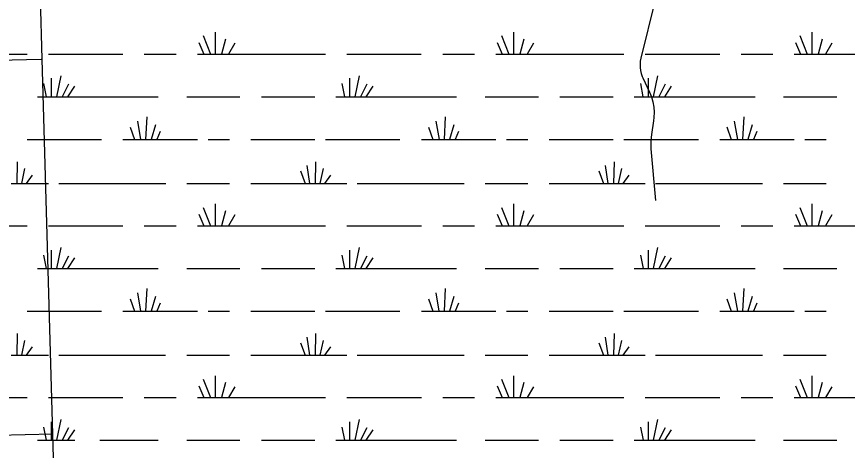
# Model space of a CAD drawing. Extents: x 2480962 to 2688785, y 277103 to 599240.
# Drawn here: x 2546779 to 2558477, y 564631 to 570743 of the extents above; entities that cross this region are included whole.
import ezdxf

# ---------------------------------------------------------------- set-up
doc = ezdxf.new("R2010")
doc.units = 0
for name, color, linetype in [('Section Lines', 7, 'Continuous'), ('Swamps', 7, 'Continuous'), ('Township and Range lines', 7, 'Continuous'), ('Uninventoried Roads and Features', 7, 'Continuous')]:
    doc.layers.add(name, color=color, linetype=linetype)

msp = doc.modelspace()

# ---------------------------------------------------------------- linework, layer by layer
at = {"layer": 'Section Lines'}
for p, q in [((2547125.169, 570138.55), (2536516.417, 569865.657)), ((2547286.886, 564861.639), (2542010.286, 564725.592))]:
    msp.add_line(p, q, dxfattribs=at)
at = {"layer": 'Swamps'}
for points in [[(2549575.266, 570523.427), (2549575.273, 570215.423)], [(2553776.517, 570523.433), (2553776.524, 570215.366)], [(2557977.768, 570523.438), (2557977.775, 570215.372)], [(2549404.517, 570475.173), (2549508.273, 570215.422)], [(2549720.019, 570426.928), (2549664.273, 570215.362)], [(2553605.768, 570475.179), (2553709.774, 570215.365)], [(2553921.269, 570426.934), (2553865.524, 570215.367)], [(2557807.019, 570475.185), (2557911.025, 570215.371)], [(2558122.52, 570426.939), (2558067.025, 570215.373)], [(2549345.02, 570378.671), (2549415.523, 570215.42)], [(2549853.52, 570367.554), (2549764.523, 570215.364)], [(2553546.52, 570378.677), (2553617.024, 570215.363)], [(2554054.771, 570367.56), (2553965.774, 570215.369)], [(2557747.771, 570378.682), (2557818.275, 570215.369)], [(2558256.271, 570367.565), (2558167.025, 570215.375)], [(2545563.023, 570215.421), (2546925.273, 570215.38)], [(2547225.773, 570215.385), (2548276.273, 570215.402)], [(2548576.773, 570215.407), (2549026.023, 570215.414)], [(2549326.523, 570215.419), (2549415.523, 570215.42)], [(2549415.523, 570215.42), (2549508.273, 570215.422)], [(2549508.273, 570215.422), (2549575.273, 570215.423)], [(2549575.273, 570215.423), (2549664.273, 570215.362)], [(2549664.273, 570215.362), (2549764.523, 570215.364)], [(2549764.523, 570215.364), (2551126.524, 570215.386)], [(2551427.274, 570215.391), (2552477.524, 570215.408)], [(2552778.274, 570215.413), (2553227.274, 570215.42)], [(2553527.774, 570215.362), (2553617.024, 570215.363)], [(2553617.024, 570215.363), (2553709.774, 570215.365)], [(2553709.774, 570215.365), (2553776.524, 570215.366)], [(2553776.524, 570215.366), (2553865.524, 570215.367)], [(2553865.524, 570215.367), (2553965.774, 570215.369)], [(2553965.774, 570215.369), (2555328.024, 570215.391)], [(2555628.524, 570215.396), (2556678.775, 570215.413)], [(2556979.525, 570215.418), (2557428.525, 570215.363)], [(2557729.275, 570215.368), (2557818.275, 570215.369)], [(2557818.275, 570215.369), (2557911.025, 570215.371)], [(2557911.025, 570215.371), (2557977.775, 570215.372)], [(2557977.775, 570215.372), (2558067.025, 570215.373)], [(2558067.025, 570215.373), (2558167.025, 570215.375)], [(2558167.025, 570215.375), (2559529.275, 570215.397)], [(2547266.78, 569873.945), (2547266.786, 569614.129)], [(2547400.28, 569907.322), (2547341.036, 569614.13)], [(2551468.031, 569873.949), (2551468.037, 569614.134)], [(2551601.531, 569907.327), (2551542.287, 569614.136)], [(2555669.282, 569873.955), (2555669.288, 569614.139)], [(2555803.031, 569907.333), (2555743.538, 569614.14)], [(2547159.032, 569799.692), (2547196.286, 569614.127)], [(2547508.032, 569788.572), (2547418.786, 569614.131)], [(2547593.283, 569762.574), (2547496.786, 569614.132)], [(2551360.283, 569799.697), (2551397.537, 569614.133)], [(2551709.283, 569788.577), (2551620.287, 569614.137)], [(2551794.534, 569762.578), (2551698.037, 569614.138)], [(2555561.784, 569799.703), (2555598.788, 569614.138)], [(2555910.534, 569788.583), (2555821.538, 569614.142)], [(2555996.035, 569762.584), (2555899.538, 569614.143)], [(2547073.786, 569614.125), (2547196.286, 569614.127)], [(2547196.286, 569614.127), (2547266.786, 569614.129)], [(2547266.786, 569614.129), (2547341.036, 569614.13)], [(2547341.036, 569614.13), (2547418.786, 569614.131)], [(2547418.786, 569614.131), (2547496.786, 569614.132)], [(2547496.786, 569614.132), (2548773.537, 569614.153)], [(2549174.287, 569614.159), (2549924.037, 569614.109)], [(2550224.787, 569614.114), (2550978.037, 569614.126)], [(2551275.037, 569614.131), (2551397.537, 569614.133)], [(2551397.537, 569614.133), (2551468.037, 569614.134)], [(2551468.037, 569614.134), (2551542.287, 569614.136)], [(2551542.287, 569614.136), (2551620.287, 569614.137)], [(2551620.287, 569614.137), (2551698.037, 569614.138)], [(2551698.037, 569614.138), (2552974.787, 569614.159)], [(2553375.787, 569614.165), (2554125.288, 569614.114)], [(2554426.038, 569614.119), (2555179.538, 569614.131)], [(2555476.288, 569614.136), (2555598.788, 569614.138)], [(2555598.788, 569614.138), (2555669.288, 569614.139)], [(2555669.288, 569614.139), (2555743.538, 569614.14)], [(2555743.538, 569614.14), (2555821.538, 569614.142)], [(2555821.538, 569614.142), (2555899.538, 569614.143)], [(2555899.538, 569614.143), (2557176.288, 569614.163)], [(2557577.038, 569614.108), (2558326.788, 569614.12)], [(2548480.294, 569268.957), (2548524.8, 569012.892)], [(2548614.043, 569332.085), (2548595.3, 569012.893)], [(2552681.545, 569268.962), (2552726.301, 569012.897)], [(2552815.294, 569332.09), (2552796.801, 569012.898)], [(2556883.046, 569268.967), (2556927.552, 569012.902)], [(2557016.545, 569332.095), (2556998.052, 569012.903)], [(2548376.296, 569187.329), (2548439.55, 569012.89)], [(2548732.795, 569217.023), (2548673.3, 569012.894)], [(2548799.547, 569124.211), (2548751.3, 569012.895)], [(2552577.797, 569187.334), (2552640.801, 569012.896)], [(2552934.046, 569217.028), (2552874.551, 569012.9)], [(2553000.798, 569124.215), (2552952.551, 569012.901)], [(2556779.048, 569187.34), (2556842.052, 569012.9)], [(2557135.297, 569217.033), (2557076.052, 569012.904)], [(2557202.299, 569124.221), (2557154.052, 569012.905)], [(2546925.299, 569012.866), (2547975.55, 569012.883)], [(2548276.3, 569012.888), (2548439.55, 569012.89)], [(2548439.55, 569012.89), (2548524.8, 569012.892)], [(2548524.8, 569012.892), (2548595.3, 569012.893)], [(2548595.3, 569012.893), (2548673.3, 569012.894)], [(2548673.3, 569012.894), (2548751.3, 569012.895)], [(2548751.3, 569012.895), (2549326.55, 569012.905)], [(2549475.05, 569012.907), (2549775.55, 569012.85)], [(2550076.3, 569012.855), (2550978.05, 569012.869)], [(2551126.55, 569012.872), (2552176.801, 569012.889)], [(2552477.551, 569012.893), (2552640.801, 569012.896)], [(2552640.801, 569012.896), (2552726.301, 569012.897)], [(2552726.301, 569012.897), (2552796.801, 569012.898)], [(2552796.801, 569012.898), (2552874.551, 569012.9)], [(2552874.551, 569012.9), (2552952.551, 569012.901)], [(2552952.551, 569012.901), (2553527.801, 569012.91)], [(2553676.301, 569012.85), (2553977.051, 569012.854)], [(2554277.551, 569012.859), (2555179.551, 569012.874)], [(2555327.801, 569012.876), (2556378.302, 569012.893)], [(2556678.802, 569012.898), (2556842.052, 569012.9)], [(2556842.052, 569012.9), (2556927.552, 569012.902)], [(2556927.552, 569012.902), (2556998.052, 569012.903)], [(2556998.052, 569012.903), (2557076.052, 569012.904)], [(2557076.052, 569012.904), (2557154.052, 569012.905)], [(2557154.052, 569012.905), (2557729.302, 569012.853)], [(2557877.552, 569012.855), (2558178.302, 569012.86)], [(2546787.806, 568697.423), (2546780.563, 568393.045)], [(2550866.809, 568645.425), (2550903.814, 568393.048)], [(2550989.307, 568697.428), (2550981.814, 568393.049)], [(2555068.06, 568645.43), (2555105.315, 568393.053)], [(2555190.558, 568697.433), (2555183.065, 568393.054)], [(2546891.809, 568600.924), (2546847.313, 568393.046)], [(2550777.81, 568567.486), (2550840.814, 568393.047)], [(2551093.06, 568600.928), (2551048.564, 568393.05)], [(2554979.061, 568567.49), (2555042.065, 568393.052)], [(2555294.561, 568600.933), (2555250.065, 568393.055)], [(2546995.811, 568508.111), (2546914.063, 568393.047)], [(2551197.062, 568508.117), (2551115.564, 568393.051)], [(2555398.313, 568508.121), (2555316.815, 568393.056)], [(2546702.563, 568393.043), (2546780.563, 568393.045)], [(2546780.563, 568393.045), (2546847.313, 568393.046)], [(2546847.313, 568393.046), (2546914.063, 568393.047)], [(2546914.063, 568393.047), (2547225.813, 568393.052)], [(2547374.313, 568393.054), (2548877.564, 568393.078)], [(2549174.314, 568393.083), (2549775.564, 568393.093)], [(2550076.314, 568393.034), (2550840.814, 568393.047)], [(2550840.814, 568393.047), (2550903.814, 568393.048)], [(2550903.814, 568393.048), (2550981.814, 568393.049)], [(2550981.814, 568393.049), (2551048.564, 568393.05)], [(2551048.564, 568393.05), (2551115.564, 568393.051)], [(2551115.564, 568393.051), (2551427.314, 568393.056)], [(2551575.564, 568393.058), (2553078.815, 568393.082)], [(2553375.815, 568393.087), (2553977.065, 568393.035)], [(2554277.565, 568393.04), (2555042.065, 568393.052)], [(2555042.065, 568393.052), (2555105.315, 568393.053)], [(2555105.315, 568393.053), (2555183.065, 568393.054)], [(2555183.065, 568393.054), (2555250.065, 568393.055)], [(2555250.065, 568393.055), (2555316.815, 568393.056)], [(2555316.815, 568393.056), (2555628.565, 568393.061)], [(2555777.065, 568393.064), (2557280.066, 568393.088)], [(2557577.066, 568393.092), (2558178.316, 568393.039)], [(2549404.571, 568055.333), (2549508.327, 567795.518)], [(2549575.32, 568103.586), (2549575.327, 567795.519)], [(2553605.822, 568055.337), (2553709.828, 567795.523)], [(2553776.571, 568103.59), (2553776.578, 567795.524)], [(2557807.074, 568055.342), (2557911.079, 567795.527)], [(2557977.822, 568103.595), (2557977.829, 567795.528)], [(2549345.073, 567958.831), (2549415.577, 567795.517)], [(2549720.072, 568007.087), (2549664.327, 567795.521)], [(2549853.574, 567947.714), (2549764.577, 567795.522)], [(2553546.325, 567958.835), (2553616.828, 567795.522)], [(2553921.324, 568007.091), (2553865.578, 567795.526)], [(2554054.825, 567947.718), (2553965.828, 567795.527)], [(2557747.826, 567958.84), (2557818.329, 567795.526)], [(2558122.575, 568007.096), (2558066.829, 567795.53)], [(2558256.326, 567947.66), (2558167.079, 567795.531)], [(2545563.076, 567795.518), (2546925.326, 567795.54)], [(2547225.827, 567795.545), (2548276.327, 567795.499)], [(2548576.827, 567795.503), (2549025.827, 567795.511)], [(2549326.577, 567795.515), (2549415.577, 567795.517)], [(2549415.577, 567795.517), (2549508.327, 567795.518)], [(2549508.327, 567795.518), (2549575.327, 567795.519)], [(2549575.327, 567795.519), (2549664.327, 567795.521)], [(2549664.327, 567795.521), (2549764.577, 567795.522)], [(2549764.577, 567795.522), (2551126.578, 567795.544)], [(2551427.328, 567795.549), (2552477.578, 567795.504)], [(2552778.078, 567795.508), (2553227.328, 567795.516)], [(2553527.828, 567795.52), (2553616.828, 567795.522)], [(2553616.828, 567795.522), (2553709.828, 567795.523)], [(2553709.828, 567795.523), (2553776.578, 567795.524)], [(2553776.578, 567795.524), (2553865.578, 567795.526)], [(2553865.578, 567795.526), (2553965.828, 567795.527)], [(2553965.828, 567795.527), (2555327.829, 567795.549)], [(2555628.579, 567795.491), (2556678.829, 567795.507)], [(2556979.579, 567795.512), (2557428.579, 567795.519)], [(2557729.329, 567795.524), (2557818.329, 567795.526)], [(2557818.329, 567795.526), (2557911.079, 567795.527)], [(2557911.079, 567795.527), (2557977.829, 567795.528)], [(2557977.829, 567795.528), (2558066.829, 567795.53)], [(2558066.829, 567795.53), (2558167.079, 567795.531)], [(2558167.079, 567795.531), (2559529.33, 567795.491)], [(2547400.333, 567487.481), (2547340.84, 567194.29)], [(2551601.585, 567487.486), (2551542.341, 567194.293)], [(2555803.086, 567487.49), (2555743.592, 567194.235)], [(2547159.086, 567379.851), (2547196.09, 567194.287)], [(2547266.584, 567454.042), (2547266.59, 567194.289)], [(2547507.836, 567368.731), (2547418.84, 567194.291)], [(2551360.337, 567379.856), (2551397.591, 567194.291)], [(2551468.085, 567454.045), (2551468.091, 567194.292)], [(2551709.337, 567368.673), (2551620.091, 567194.233)], [(2555561.838, 567379.86), (2555598.842, 567194.233)], [(2555669.336, 567454.05), (2555669.342, 567194.234)], [(2555910.588, 567368.678), (2555821.592, 567194.236)], [(2547593.337, 567342.732), (2547496.84, 567194.292)], [(2551794.588, 567342.737), (2551698.091, 567194.234)], [(2555996.089, 567342.741), (2555899.592, 567194.238)], [(2547073.59, 567194.285), (2547196.09, 567194.287)], [(2547196.09, 567194.287), (2547266.59, 567194.289)], [(2547266.59, 567194.289), (2547340.84, 567194.29)], [(2547340.84, 567194.29), (2547418.84, 567194.291)], [(2547418.84, 567194.291), (2547496.84, 567194.292)], [(2547496.84, 567194.292), (2548773.59, 567194.249)], [(2549174.34, 567194.256), (2549924.091, 567194.268)], [(2550224.591, 567194.273), (2550978.091, 567194.284)], [(2551275.091, 567194.289), (2551397.591, 567194.291)], [(2551397.591, 567194.291), (2551468.091, 567194.292)], [(2551468.091, 567194.292), (2551542.341, 567194.293)], [(2551542.341, 567194.293), (2551620.091, 567194.233)], [(2551620.091, 567194.233), (2551698.091, 567194.234)], [(2551698.091, 567194.234), (2552974.842, 567194.254)], [(2553375.592, 567194.261), (2554125.342, 567194.272)], [(2554426.092, 567194.277), (2555179.342, 567194.289)], [(2555476.342, 567194.294), (2555598.842, 567194.233)], [(2555598.842, 567194.233), (2555669.342, 567194.234)], [(2555669.342, 567194.234), (2555743.592, 567194.235)], [(2555743.592, 567194.235), (2555821.592, 567194.236)], [(2555821.592, 567194.236), (2555899.592, 567194.238)], [(2555899.592, 567194.238), (2557176.093, 567194.258)], [(2557577.093, 567194.264), (2558326.843, 567194.276)], [(2548613.847, 566912.182), (2548595.354, 566592.99)], [(2552815.348, 566912.185), (2552796.855, 566592.994)], [(2557016.599, 566912.19), (2556998.106, 566592.997)], [(2548480.348, 566849.116), (2548524.854, 566592.988)], [(2548732.599, 566797.119), (2548673.354, 566592.991)], [(2552681.599, 566849.12), (2552726.105, 566592.993)], [(2552934.1, 566797.124), (2552874.605, 566592.995)], [(2556883.1, 566849.124), (2556927.606, 566592.996)], [(2557135.352, 566797.127), (2557076.106, 566592.999)], [(2548376.35, 566767.426), (2548439.604, 566592.987)], [(2548799.601, 566704.369), (2548751.354, 566592.992)], [(2552577.851, 566767.43), (2552640.855, 566592.992)], [(2553000.853, 566704.374), (2552952.605, 566592.996)], [(2556779.102, 566767.434), (2556842.106, 566592.995)], [(2557202.104, 566704.377), (2557153.856, 566593)], [(2546925.353, 566593.026), (2547975.603, 566592.98)], [(2548276.104, 566592.985), (2548439.604, 566592.987)], [(2548439.604, 566592.987), (2548524.854, 566592.988)], [(2548524.854, 566592.988), (2548595.354, 566592.99)], [(2548595.354, 566592.99), (2548673.354, 566592.991)], [(2548673.354, 566592.991), (2548751.354, 566592.992)], [(2548751.354, 566592.992), (2549326.604, 566593.001)], [(2549475.104, 566593.003), (2549775.604, 566593.008)], [(2550076.354, 566593.013), (2550978.104, 566593.027)], [(2551126.604, 566593.03), (2552176.855, 566592.984)], [(2552477.605, 566592.989), (2552640.855, 566592.992)], [(2552640.855, 566592.992), (2552726.105, 566592.993)], [(2552726.105, 566592.993), (2552796.855, 566592.994)], [(2552796.855, 566592.994), (2552874.605, 566592.995)], [(2552874.605, 566592.995), (2552952.605, 566592.996)], [(2552952.605, 566592.996), (2553527.855, 566593.006)], [(2553676.355, 566593.008), (2553976.855, 566593.013)], [(2554277.605, 566593.017), (2555179.356, 566593.032)], [(2555327.856, 566593.034), (2556378.356, 566592.988)], [(2556678.856, 566592.992), (2556842.106, 566592.995)], [(2556842.106, 566592.995), (2556927.606, 566592.996)], [(2556927.606, 566592.996), (2556998.106, 566592.997)], [(2556998.106, 566592.997), (2557076.106, 566592.999)], [(2557076.106, 566592.999), (2557153.856, 566593)], [(2557153.856, 566593), (2557729.107, 566593.009)], [(2557877.607, 566593.011), (2558178.357, 566593.016)], [(2546787.86, 566277.52), (2546780.617, 565973.204)], [(2550866.863, 566225.584), (2550903.868, 565973.207)], [(2550989.361, 566277.524), (2550981.868, 565973.208)], [(2555068.114, 566225.587), (2555105.12, 565973.21)], [(2555190.613, 566277.528), (2555183.12, 565973.211)], [(2546891.862, 566181.021), (2546847.367, 565973.205)], [(2546995.864, 566088.271), (2546914.117, 565973.206)], [(2550777.614, 566147.644), (2550840.868, 565973.206)], [(2551093.114, 566181.024), (2551048.618, 565973.209)], [(2551197.116, 566088.275), (2551115.368, 565973.21)], [(2554979.116, 566147.648), (2555042.12, 565973.209)], [(2555294.615, 566181.028), (2555249.87, 565973.212)], [(2555398.367, 566088.216), (2555316.87, 565973.213)], [(2546702.617, 565973.203), (2546780.617, 565973.204)], [(2546780.617, 565973.204), (2546847.367, 565973.205)], [(2546847.367, 565973.205), (2546914.117, 565973.206)], [(2546914.117, 565973.206), (2547225.867, 565973.211)], [(2547374.367, 565973.213), (2548877.368, 565973.175)], [(2549174.368, 565973.179), (2549775.618, 565973.189)], [(2550076.368, 565973.194), (2550840.868, 565973.206)], [(2550840.868, 565973.206), (2550903.868, 565973.207)], [(2550903.868, 565973.207), (2550981.868, 565973.208)], [(2550981.868, 565973.208), (2551048.618, 565973.209)], [(2551048.618, 565973.209), (2551115.368, 565973.21)], [(2551115.368, 565973.21), (2551427.118, 565973.215)], [(2551575.618, 565973.217), (2553078.869, 565973.178)], [(2553375.619, 565973.183), (2553976.869, 565973.192)], [(2554277.619, 565973.197), (2555042.12, 565973.209)], [(2555042.12, 565973.209), (2555105.12, 565973.21)], [(2555105.12, 565973.21), (2555183.12, 565973.211)], [(2555183.12, 565973.211), (2555249.87, 565973.212)], [(2555249.87, 565973.212), (2555316.87, 565973.213)], [(2555316.87, 565973.213), (2555628.62, 565973.218)], [(2555777.12, 565973.22), (2557280.12, 565973.182)], [(2557577.12, 565973.187), (2558178.371, 565973.196)], [(2549404.375, 565635.429), (2549508.381, 565375.678)], [(2549575.124, 565683.682), (2549575.131, 565375.679)], [(2553605.877, 565635.432), (2553709.633, 565375.618)], [(2553776.626, 565683.685), (2553776.633, 565375.62)], [(2557807.128, 565635.436), (2557911.134, 565375.621)], [(2557977.877, 565683.689), (2557977.884, 565375.622)], [(2549345.127, 565538.927), (2549415.631, 565375.676)], [(2549719.876, 565587.183), (2549664.381, 565375.617)], [(2549853.628, 565527.81), (2549764.381, 565375.619)], [(2553546.379, 565538.93), (2553616.883, 565375.617)], [(2553921.378, 565587.186), (2553865.633, 565375.621)], [(2554054.879, 565527.813), (2553965.883, 565375.622)], [(2557747.88, 565538.934), (2557818.384, 565375.62)], [(2558122.629, 565587.19), (2558066.884, 565375.624)], [(2558256.131, 565527.817), (2558167.134, 565375.625)], [(2546357.38, 565375.628), (2546925.38, 565375.637)], [(2547225.88, 565375.642), (2548276.131, 565375.658)], [(2548576.881, 565375.663), (2549025.881, 565375.67)], [(2549326.631, 565375.675), (2549415.631, 565375.676)], [(2549415.631, 565375.676), (2549508.381, 565375.678)], [(2549508.381, 565375.678), (2549575.131, 565375.679)], [(2549575.131, 565375.679), (2549664.381, 565375.617)], [(2549664.381, 565375.617), (2549764.381, 565375.619)], [(2549764.381, 565375.619), (2551126.632, 565375.64)], [(2551427.132, 565375.645), (2552477.632, 565375.661)], [(2552778.132, 565375.666), (2553227.382, 565375.673)], [(2553527.882, 565375.616), (2553616.883, 565375.617)], [(2553616.883, 565375.617), (2553709.633, 565375.618)], [(2553709.633, 565375.618), (2553776.633, 565375.62)], [(2553776.633, 565375.62), (2553865.633, 565375.621)], [(2553865.633, 565375.621), (2553965.883, 565375.622)], [(2553965.883, 565375.622), (2555327.883, 565375.644)], [(2555628.633, 565375.649), (2556678.884, 565375.665)], [(2556979.634, 565375.67), (2557428.634, 565375.614)], [(2557729.134, 565375.618), (2557818.384, 565375.62)], [(2557818.384, 565375.62), (2557911.134, 565375.621)], [(2557911.134, 565375.621), (2557977.884, 565375.622)], [(2557977.884, 565375.622), (2558066.884, 565375.624)], [(2558066.884, 565375.624), (2558167.134, 565375.625)], [(2558167.134, 565375.625), (2559529.385, 565375.647)], [(2547266.638, 565034.201), (2547266.644, 564774.386)], [(2547400.387, 565067.578), (2547340.894, 564774.387)], [(2551468.139, 565034.204), (2551468.145, 564774.388)], [(2551601.639, 565067.582), (2551542.395, 564774.389)], [(2555669.391, 565034.207), (2555669.397, 564774.392)], [(2555802.89, 565067.584), (2555743.647, 564774.393)], [(2547159.139, 564959.948), (2547196.144, 564774.384)], [(2547507.89, 564948.828), (2547418.894, 564774.388)], [(2547593.39, 564922.829), (2547496.894, 564774.389)], [(2551360.391, 564959.952), (2551397.645, 564774.387)], [(2551709.391, 564948.832), (2551620.145, 564774.39)], [(2551794.642, 564922.833), (2551698.145, 564774.392)], [(2555561.643, 564959.954), (2555598.897, 564774.391)], [(2555910.643, 564948.835), (2555821.647, 564774.394)], [(2555995.894, 564922.836), (2555899.397, 564774.395)], [(2547073.644, 564774.383), (2547196.144, 564774.384)], [(2547196.144, 564774.384), (2547266.644, 564774.386)], [(2547266.644, 564774.386), (2547340.894, 564774.387)], [(2547340.894, 564774.387), (2547418.894, 564774.388)], [(2547418.894, 564774.388), (2547496.894, 564774.389)], [(2547496.894, 564774.389), (2547600.644, 564774.391)], [(2547949.644, 564774.396), (2548773.644, 564774.409)], [(2549174.394, 564774.415), (2549924.145, 564774.364)], [(2550224.645, 564774.369), (2550978.145, 564774.38)], [(2551275.145, 564774.385), (2551397.645, 564774.387)], [(2551397.645, 564774.387), (2551468.145, 564774.388)], [(2551468.145, 564774.388), (2551542.395, 564774.389)], [(2551542.395, 564774.389), (2551620.145, 564774.39)], [(2551620.145, 564774.39), (2551698.145, 564774.392)], [(2551698.145, 564774.392), (2552974.896, 564774.412)], [(2553375.646, 564774.418), (2554125.396, 564774.368)], [(2554426.146, 564774.372), (2555179.397, 564774.384)], [(2555476.397, 564774.389), (2555598.897, 564774.391)], [(2555598.897, 564774.391), (2555669.397, 564774.392)], [(2555669.397, 564774.392), (2555743.647, 564774.393)], [(2555743.647, 564774.393), (2555821.647, 564774.394)], [(2555821.647, 564774.394), (2555899.397, 564774.395)], [(2555899.397, 564774.395), (2557176.147, 564774.415)], [(2557577.148, 564774.358), (2558326.648, 564774.37)]]:
    msp.add_lwpolyline(points, dxfattribs=at)
at = {"layer": 'Township and Range lines'}
for p, q in [((2547137.501, 570143.079), (2546989.809, 575440.581)), ((2547286.886, 564861.639), (2547137.501, 570143.079)), ((2547458.136, 559542.588), (2547286.886, 564861.639))]:
    msp.add_line(p, q, dxfattribs=at)
at = {"layer": 'Uninventoried Roads and Features'}
for p, q in [((2555769.227, 570974.139), (2555568.97, 570156.469)), ((2555596.183, 569879.445), (2555689.474, 569679.22)), ((2555746.636, 569276.261), (2555716.604, 569083.039)), ((2555710.147, 568879.188), (2555776.544, 568150.563))]:
    msp.add_line(p, q, dxfattribs=at)
for points in [[(2555568.971, 570156.469), (2555560.77, 570113.323), (2555557.124, 570069.555), (2555558.073, 570025.646), (2555563.607, 569982.077), (2555573.664, 569939.325), (2555588.135, 569897.858), (2555596.183, 569879.445)], [(2555689.474, 569679.22), (2555716.888, 569611.31), (2555737.053, 569540.905), (2555749.748, 569468.779), (2555754.835, 569395.721), (2555752.256, 569322.531), (2555746.636, 569276.261)], [(2555716.604, 569083.039), (2555707.726, 568996.165), (2555707.977, 568908.838), (2555710.147, 568879.188)]]:
    msp.add_lwpolyline(points, dxfattribs=at)

doc.saveas('drawing.dxf')
